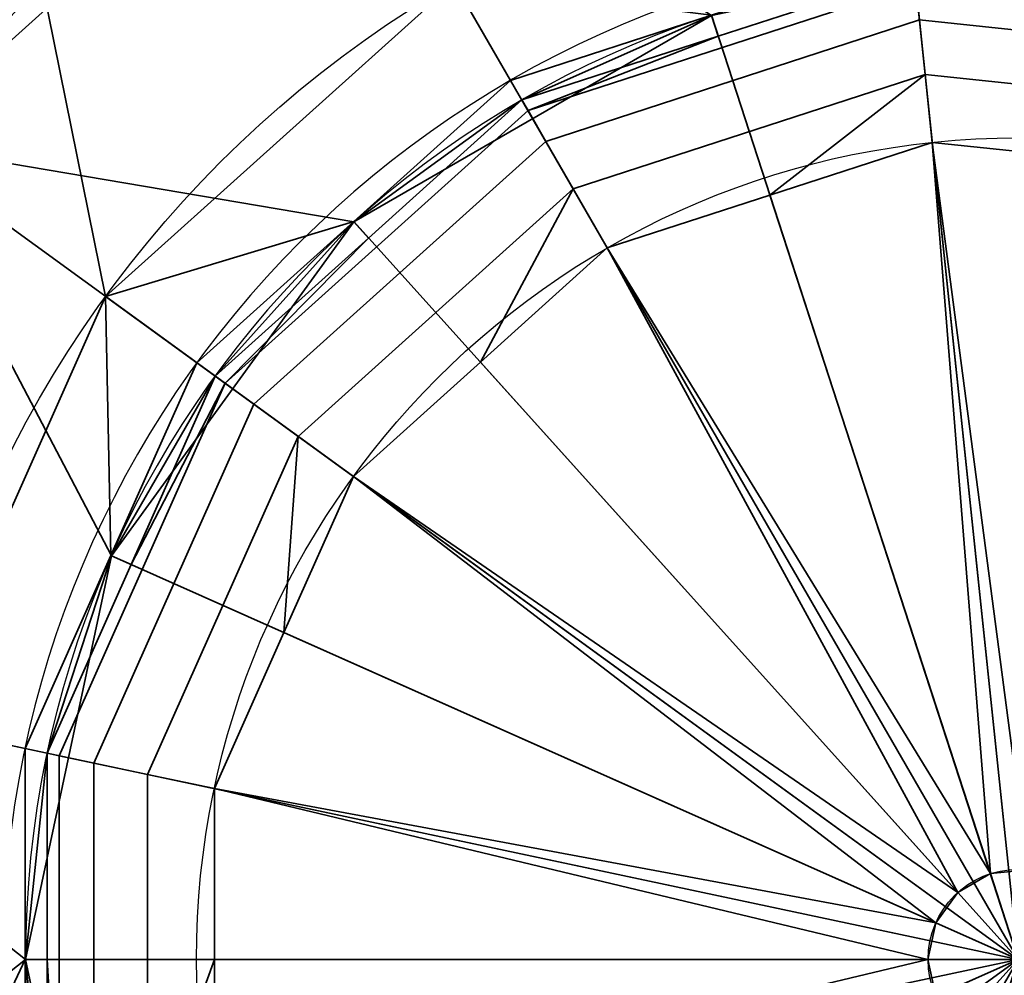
# Model space of a CAD drawing. Header units: millimetres. Extents: x -490 to 6690, y -115 to 132.
# Tile 548 of 656: x 3428.82 to 3433.19, y -35.46 to -31.22. Entities that reach past the tile are written whole.
import ezdxf

# ---------------------------------------------------------------- set-up
doc = ezdxf.new("R2010")
doc.units = ezdxf.units.MM
doc.layers.add('151', color=7, linetype='Continuous', true_color=0xffffff)

# ---------------------------------------------------------------- blocks, each defined once
blk = doc.blocks.new('UG_SURFACE_016')
at = {"layer": '151', "color": 252, "linetype": 'Continuous', "lineweight": 35}
for points in [[(3428.8003, -30.4493, 298), (3431.195, -29.0667, 298), (3430.7499, -31.0611, 298), (3429.2049, -32.4523, 298)], [(3432.5967, -29.1755, 324), (3430.125, -29.9786, 324), (3428.1936, -31.7176, 324), (3433.25, -35.3913, 324)], [(3437.4321, -30.7466, 324), (3435.1814, -29.4472, 324), (3432.5967, -29.1755, 324), (3433.25, -35.3913, 324)], [(3429.8749, -29.5456, 323.5), (3427.7892, -31.4237, 323.5), (3428.1936, -31.7176, 324), (3430.125, -29.9786, 324)], [(3429.8749, -29.5456, 323.5), (3428.3035, -30.7984, 311), (3427.7892, -31.4237, 311.909)], [(3427.7892, -31.4237, 311.909), (3427.7892, -31.4237, 323.5), (3429.8749, -29.5456, 323.5)], [(3429.2049, -32.4523, 298), (3428.3593, -34.3517, 298), (3427.1748, -32.6865, 298), (3428.8003, -30.4493, 298)], [(3431.8898, -31.205, 319), (3432.7796, -30.9159, 319), (3433.25, -35.3913, 320.2058)], [(3433.25, -35.3913, 320.2058), (3432.7796, -30.9159, 319), (3433.7101, -31.0137, 319)], [(3429.2049, -32.4523, 298), (3430.7499, -31.0611, 298), (3431, -31.4941, 298.5), (3430.3048, -32.1202, 298.5)], [(3431.8898, -31.205, 298.5), (3431, -31.4941, 298.5), (3430.7499, -31.0611, 298)], [(3431, -31.4941, 298.5), (3431.8898, -31.205, 298.5), (3431.8898, -31.205, 319), (3431, -31.4941, 319)], [(3433.25, -35.3913, 320.2058), (3431, -31.4941, 319), (3431.8898, -31.205, 319)], [(3431, -31.4941, 319), (3430.3048, -32.1202, 319), (3430.3048, -32.1202, 298.5), (3431, -31.4941, 298.5)], [(3430.3048, -32.1202, 319), (3431, -31.4941, 319), (3433.25, -35.3913, 320.2058)], [(3428.1936, -31.7176, 324), (3427.1367, -34.0918, 324), (3427.1367, -36.6907, 324), (3433.25, -35.3913, 324)], [(3430.3048, -32.1202, 298.5), (3429.6095, -32.7462, 298.5), (3429.2049, -32.4523, 298)], [(3429.6095, -32.7462, 298.5), (3430.3048, -32.1202, 298.5), (3430.3048, -32.1202, 319), (3429.6095, -32.7462, 319)], [(3433.25, -35.3913, 320.2058), (3429.6095, -32.7462, 319), (3430.3048, -32.1202, 319)], [(3429.2288, -33.6009, 298.5), (3428.8483, -34.4557, 298.5), (3428.3593, -34.3517, 298), (3429.2049, -32.4523, 298)], [(3429.2049, -32.4523, 298), (3429.6095, -32.7462, 298.5), (3429.2288, -33.6009, 298.5)], [(3429.6095, -32.7462, 319), (3429.2288, -33.6009, 319), (3429.2288, -33.6009, 298.5), (3429.6095, -32.7462, 298.5)], [(3429.2288, -33.6009, 319), (3429.6095, -32.7462, 319), (3433.25, -35.3913, 320.2058)], [(3428.8483, -34.4557, 298.5), (3429.2288, -33.6009, 298.5), (3429.2288, -33.6009, 319), (3428.8483, -34.4557, 319)], [(3433.25, -35.3913, 320.2058), (3428.8483, -34.4557, 319), (3429.2288, -33.6009, 319)], [(3428.3593, -36.4308, 298), (3428.3593, -34.3517, 298), (3428.8483, -34.4557, 298.5), (3428.8483, -35.3913, 298.5)], [(3428.8483, -34.4557, 319), (3428.8483, -35.3913, 319), (3428.8483, -35.3913, 298.5), (3428.8483, -34.4557, 298.5)], [(3428.8483, -35.3913, 319), (3428.8483, -34.4557, 319), (3433.25, -35.3913, 320.2058)], [(3427.1367, -36.6907, 324), (3428.1936, -39.0649, 324), (3430.125, -40.8039, 324), (3433.25, -35.3913, 324)], [(3428.8483, -35.3913, 298.5), (3428.8483, -36.3269, 298.5), (3428.3593, -36.4308, 298)], [(3428.8483, -36.3269, 298.5), (3428.8483, -35.3913, 298.5), (3428.8483, -35.3913, 319), (3428.8483, -36.3269, 319)], [(3433.25, -35.3913, 320.2058), (3428.8483, -36.3269, 319), (3428.8483, -35.3913, 319)], [(3429.2288, -37.1816, 319), (3428.8483, -36.3269, 319), (3433.25, -35.3913, 320.2058)], [(3433.25, -35.3913, 320.2058), (3429.6095, -38.0363, 319), (3429.2288, -37.1816, 319)], [(3430.3048, -38.6623, 319), (3429.6095, -38.0363, 319), (3433.25, -35.3913, 320.2058)], [(3430.125, -40.8039, 324), (3432.5967, -41.607, 324), (3435.1814, -41.3354, 324), (3433.25, -35.3913, 324)], [(3433.25, -35.3913, 320.2058), (3431, -39.2884, 319), (3430.3048, -38.6623, 319)], [(3431.8898, -39.5775, 319), (3431, -39.2884, 319), (3433.25, -35.3913, 320.2058)], [(3433.25, -35.3913, 320.2058), (3432.7796, -39.8666, 319), (3431.8898, -39.5775, 319)], [(3433.7101, -39.7688, 319), (3432.7796, -39.8666, 319), (3433.25, -35.3913, 320.2058)]]:
    blk.add_3dface(points, dxfattribs=at)
blk = doc.blocks.new('UG_SURFACE_017')
at = {"layer": '151', "color": 252, "linetype": 'Continuous', "lineweight": 35}
for points in [[(3430.125, -29.9786, 1742), (3432.5967, -29.1755, 1742), (3435.1814, -29.4472, 1742), (3433.25, -35.3913, 1742)], [(3428.7333, -30.375, 1776.5), (3429.8749, -29.5456, 1742.4999), (3427.7892, -31.4237, 1742.4999)], [(3427.7892, -31.4237, 1742.4999), (3429.8749, -29.5456, 1742.4999), (3430.125, -29.9786, 1742), (3428.1936, -31.7176, 1742)], [(3433.25, -35.3913, 1742), (3427.1367, -34.0918, 1742), (3428.1936, -31.7176, 1742), (3430.125, -29.9786, 1742)], [(3430.1751, -30.0652, 1778), (3428.2746, -31.7764, 1778), (3430.3057, -32.1214, 1778), (3431.8902, -31.2066, 1778)], [(3428.2746, -31.7764, 1778), (3430.1751, -30.0652, 1778), (3429.1348, -30.8209, 1777)], [(3429.0679, -30.7466, 1777), (3428.7333, -30.375, 1776.5), (3427.9084, -31.5104, 1776.5)], [(3427.9084, -31.5104, 1776.5), (3428.1936, -31.7176, 1777), (3429.0679, -30.7466, 1777)], [(3428.2746, -31.7764, 1777), (3429.1348, -30.8209, 1777), (3429.0679, -30.7466, 1777), (3428.1936, -31.7176, 1777)], [(3429.1348, -30.8209, 1777), (3428.2746, -31.7764, 1777), (3428.2746, -31.7764, 1778)], [(3431.0772, -31.6279, 1798.3446), (3432.7958, -31.0695, 1798.3446), (3432.79, -31.0154, 1798.0192), (3431.9201, -31.2981, 1798.0192)], [(3431.8902, -31.2066, 1778), (3431.9201, -31.2981, 1798.0192), (3432.79, -31.0154, 1798.0192)], [(3433.6998, -31.111, 1798.0192), (3432.79, -31.0154, 1798.0192), (3432.7958, -31.0695, 1798.3446), (3434.593, -31.2584, 1798.3446)], [(3431.1559, -31.7642, 1798.6346), (3432.8122, -31.226, 1798.6346), (3432.7958, -31.0695, 1798.3446), (3431.0772, -31.6279, 1798.3446)], [(3432.8122, -31.226, 1798.6346), (3434.5443, -31.408, 1798.6346), (3434.593, -31.2584, 1798.3446), (3432.7958, -31.0695, 1798.3446)], [(3431.8902, -31.2066, 1778), (3430.3057, -32.1214, 1778), (3431.0501, -31.5807, 1798.0192)], [(3431.0501, -31.5807, 1798.0192), (3431.9201, -31.2981, 1798.0192), (3431.8902, -31.2066, 1778)], [(3431.2775, -31.9748, 1798.8577), (3432.8377, -31.4678, 1798.8577), (3432.8122, -31.226, 1798.6346), (3431.1559, -31.7642, 1798.6346)], [(3432.8377, -31.4678, 1798.8577), (3434.469, -31.6393, 1798.8577), (3434.5443, -31.408, 1798.6346), (3432.8122, -31.226, 1798.6346)], [(3431.9201, -31.2981, 1798.0192), (3431.0501, -31.5807, 1798.0192), (3431.0772, -31.6279, 1798.3446)], [(3432.8377, -31.4678, 1798.8577), (3431.2775, -31.9748, 1798.8577), (3431.4287, -32.2367, 1798.9894), (3432.1489, -32.0027, 1798.9894)], [(3432.1489, -32.0027, 1798.9894), (3432.8692, -31.7687, 1798.9894), (3432.8377, -31.4678, 1798.8577)], [(3434.469, -31.6393, 1798.8577), (3432.8377, -31.4678, 1798.8577), (3432.8692, -31.7687, 1798.9894), (3433.6224, -31.8478, 1798.9894)], [(3429.7345, -32.837, 1798.3446), (3431.0772, -31.6279, 1798.3446), (3431.0501, -31.5807, 1798.0192), (3430.3701, -32.1929, 1798.0192)], [(3430.3057, -32.1214, 1778), (3430.3701, -32.1929, 1798.0192), (3431.0501, -31.5807, 1798.0192)], [(3429.8618, -32.9295, 1798.6346), (3431.1559, -31.7642, 1798.6346), (3431.0772, -31.6279, 1798.3446), (3429.7345, -32.837, 1798.3446)], [(3430.0585, -33.0724, 1798.8577), (3431.2775, -31.9748, 1798.8577), (3431.1559, -31.7642, 1798.6346), (3429.8618, -32.9295, 1798.6346)], [(3432.8692, -31.7687, 1798.9894), (3432.1489, -32.0027, 1798.9894), (3433.1264, -35.0108, 1799.8)], [(3433.2919, -34.9935, 1799.8), (3433.6224, -31.8478, 1798.9894), (3432.8692, -31.7687, 1798.9894)], [(3433.1264, -35.0108, 1799.8), (3433.2919, -34.9935, 1799.8), (3432.8692, -31.7687, 1798.9894)], [(3428.2746, -31.7764, 1778), (3427.2344, -34.1126, 1778), (3428.8499, -35.3913, 1778), (3429.2305, -33.6016, 1778)], [(3429.2305, -33.6016, 1778), (3430.3057, -32.1214, 1778), (3428.2746, -31.7764, 1778)], [(3431.2775, -31.9748, 1798.8577), (3430.0585, -33.0724, 1798.8577), (3430.3031, -33.2502, 1798.9894), (3430.866, -32.7435, 1798.9894)], [(3430.866, -32.7435, 1798.9894), (3431.4287, -32.2367, 1798.9894), (3431.2775, -31.9748, 1798.8577)], [(3433.1264, -35.0108, 1799.8), (3432.1489, -32.0027, 1798.9894), (3431.4287, -32.2367, 1798.9894)], [(3430.3057, -32.1214, 1778), (3429.2305, -33.6016, 1778), (3429.6904, -32.805, 1798.0192)], [(3429.6904, -32.805, 1798.0192), (3430.3701, -32.1929, 1798.0192), (3430.3057, -32.1214, 1778)], [(3430.3701, -32.1929, 1798.0192), (3429.6904, -32.805, 1798.0192), (3429.7345, -32.837, 1798.3446)], [(3431.4287, -32.2367, 1798.9894), (3430.866, -32.7435, 1798.9894), (3432.9824, -35.094, 1799.8)], [(3432.9824, -35.094, 1799.8), (3433.1264, -35.0108, 1799.8), (3431.4287, -32.2367, 1798.9894)], [(3432.9824, -35.094, 1799.8), (3430.866, -32.7435, 1798.9894), (3430.3031, -33.2502, 1798.9894)], [(3429.2305, -33.6016, 1778), (3429.3182, -33.6407, 1798.0192), (3429.6904, -32.805, 1798.0192)], [(3429.7345, -32.837, 1798.3446), (3429.6904, -32.805, 1798.0192), (3429.3182, -33.6407, 1798.0192)], [(3429.3182, -33.6407, 1798.0192), (3428.9463, -34.4765, 1798.0192), (3428.9994, -34.4878, 1798.3446), (3429.7345, -32.837, 1798.3446)], [(3429.1532, -34.5205, 1798.6346), (3429.8618, -32.9295, 1798.6346), (3429.7345, -32.837, 1798.3446), (3428.9994, -34.4878, 1798.3446)], [(3429.3911, -34.571, 1798.8577), (3430.0585, -33.0724, 1798.8577), (3429.8618, -32.9295, 1798.6346), (3429.1532, -34.5205, 1798.6346)], [(3430.0585, -33.0724, 1798.8577), (3429.3911, -34.571, 1798.8577), (3429.687, -34.6339, 1798.9894), (3429.9951, -33.9421, 1798.9894)], [(3429.9951, -33.9421, 1798.9894), (3430.3031, -33.2502, 1798.9894), (3430.0585, -33.0724, 1798.8577)], [(3430.3031, -33.2502, 1798.9894), (3429.9951, -33.9421, 1798.9894), (3432.8847, -35.2286, 1799.8)], [(3432.8847, -35.2286, 1799.8), (3432.9824, -35.094, 1799.8), (3430.3031, -33.2502, 1798.9894)], [(3429.2305, -33.6016, 1778), (3428.8499, -35.3913, 1778), (3428.9463, -34.4765, 1798.0192)], [(3428.9463, -34.4765, 1798.0192), (3429.3182, -33.6407, 1798.0192), (3429.2305, -33.6016, 1778)], [(3432.8847, -35.2286, 1799.8), (3429.9951, -33.9421, 1798.9894), (3429.687, -34.6339, 1798.9894)], [(3427.1367, -36.6907, 1742), (3427, -35.3913, 1742), (3427.1367, -34.0918, 1742), (3433.25, -35.3913, 1742)], [(3428.8499, -35.3913, 1778), (3427.2344, -34.1126, 1778), (3427.2344, -36.6699, 1778)], [(3428.8499, -35.3913, 1778), (3428.9463, -35.3913, 1798.0192), (3428.9463, -34.4765, 1798.0192)], [(3428.9994, -36.2948, 1798.3446), (3428.9994, -34.4878, 1798.3446), (3428.9463, -34.4765, 1798.0192), (3428.9463, -35.3913, 1798.0192)], [(3429.1532, -36.262, 1798.6346), (3429.1532, -34.5205, 1798.6346), (3428.9994, -34.4878, 1798.3446), (3428.9994, -36.2948, 1798.3446)], [(3429.3911, -36.2115, 1798.8577), (3429.3911, -34.571, 1798.8577), (3429.1532, -34.5205, 1798.6346), (3429.1532, -36.262, 1798.6346)], [(3429.687, -35.3913, 1798.9894), (3429.687, -34.6339, 1798.9894), (3429.3911, -34.571, 1798.8577), (3429.3911, -36.2115, 1798.8577)], [(3429.687, -34.6339, 1798.9894), (3432.8499, -35.3913, 1799.8), (3432.8847, -35.2286, 1799.8)], [(3429.687, -34.6339, 1798.9894), (3429.687, -35.3913, 1798.9894), (3432.8499, -35.3913, 1799.8)], [(3433.45, -35.0449, 1799.8), (3433.2919, -34.9935, 1799.8), (3433.1264, -35.0108, 1799.8), (3433.25, -35.3913, 1799.8)], [(3433.1264, -35.0108, 1799.8), (3432.9824, -35.094, 1799.8), (3432.8847, -35.2286, 1799.8), (3433.25, -35.3913, 1799.8)], [(3432.8847, -35.2286, 1799.8), (3432.8499, -35.3913, 1799.8), (3432.8847, -35.554, 1799.8), (3433.25, -35.3913, 1799.8)], [(3430.125, -40.8039, 1742), (3428.1936, -39.0649, 1742), (3427.1367, -36.6907, 1742), (3433.25, -35.3913, 1742)], [(3427.2344, -36.6699, 1778), (3428.2746, -39.0061, 1778), (3429.2305, -37.1809, 1778), (3428.8499, -35.3913, 1778)], [(3428.9463, -36.3061, 1798.0192), (3428.8499, -35.3913, 1778), (3429.2305, -37.1809, 1778)], [(3428.9463, -36.3061, 1798.0192), (3428.9463, -35.3913, 1798.0192), (3428.8499, -35.3913, 1778)], [(3428.9463, -35.3913, 1798.0192), (3428.9463, -36.3061, 1798.0192), (3428.9994, -36.2948, 1798.3446)], [(3429.3911, -36.2115, 1798.8577), (3429.687, -36.1486, 1798.9894), (3429.687, -35.3913, 1798.9894)], [(3432.8499, -35.3913, 1799.8), (3429.687, -35.3913, 1798.9894), (3429.687, -36.1486, 1798.9894)], [(3432.8847, -35.554, 1799.8), (3432.8499, -35.3913, 1799.8), (3429.687, -36.1486, 1798.9894)], [(3435.1814, -41.3354, 1742), (3432.5967, -41.607, 1742), (3430.125, -40.8039, 1742), (3433.25, -35.3913, 1742)], [(3433.25, -35.3913, 1799.8), (3432.8847, -35.554, 1799.8), (3432.9824, -35.6885, 1799.8)], [(3432.9824, -35.6885, 1799.8), (3433.1264, -35.7717, 1799.8), (3433.2919, -35.7891, 1799.8), (3433.25, -35.3913, 1799.8)]]:
    blk.add_3dface(points, dxfattribs=at)
blk = doc.blocks.new('UG_SURFACE_018')
at = {"layer": '151', "color": 252, "linetype": 'Continuous', "lineweight": 35}
for points in [[(3428.8003, -30.4493, 1778), (3431.195, -29.0667, 1778), (3430.7499, -31.0611, 1778), (3429.2049, -32.4523, 1778)], [(3432.5967, -29.1755, 1804), (3430.125, -29.9786, 1804), (3428.1936, -31.7176, 1804), (3433.25, -35.3913, 1804)], [(3437.4321, -30.7466, 1804), (3435.1814, -29.4472, 1804), (3432.5967, -29.1755, 1804), (3433.25, -35.3913, 1804)], [(3429.8749, -29.5456, 1803.5001), (3427.7892, -31.4237, 1803.5001), (3428.1936, -31.7176, 1804), (3430.125, -29.9786, 1804)], [(3429.8749, -29.5456, 1803.5001), (3428.3035, -30.7984, 1791), (3427.7892, -31.4237, 1791.909)], [(3427.7892, -31.4237, 1791.909), (3427.7892, -31.4237, 1803.5001), (3429.8749, -29.5456, 1803.5001)], [(3429.2049, -32.4523, 1778), (3428.3593, -34.3517, 1778), (3427.1748, -32.6865, 1778), (3428.8003, -30.4493, 1778)], [(3431.8898, -31.205, 1799), (3432.7796, -30.9159, 1799), (3433.25, -35.3913, 1800.2058)], [(3433.25, -35.3913, 1800.2058), (3432.7796, -30.9159, 1799), (3433.7101, -31.0137, 1799)], [(3429.2049, -32.4523, 1778), (3430.7499, -31.0611, 1778), (3431, -31.4941, 1778.5), (3430.3048, -32.1202, 1778.5)], [(3431.8898, -31.205, 1778.5), (3431, -31.4941, 1778.5), (3430.7499, -31.0611, 1778)], [(3431, -31.4941, 1778.5), (3431.8898, -31.205, 1778.5), (3431.8898, -31.205, 1799), (3431, -31.4941, 1799)], [(3433.25, -35.3913, 1800.2058), (3431, -31.4941, 1799), (3431.8898, -31.205, 1799)], [(3431, -31.4941, 1799), (3430.3048, -32.1202, 1799), (3430.3048, -32.1202, 1778.5), (3431, -31.4941, 1778.5)], [(3430.3048, -32.1202, 1799), (3431, -31.4941, 1799), (3433.25, -35.3913, 1800.2058)], [(3428.1936, -31.7176, 1804), (3427.1367, -34.0918, 1804), (3427.1367, -36.6907, 1804), (3433.25, -35.3913, 1804)], [(3430.3048, -32.1202, 1778.5), (3429.6095, -32.7462, 1778.5), (3429.2049, -32.4523, 1778)], [(3429.6095, -32.7462, 1778.5), (3430.3048, -32.1202, 1778.5), (3430.3048, -32.1202, 1799), (3429.6095, -32.7462, 1799)], [(3433.25, -35.3913, 1800.2058), (3429.6095, -32.7462, 1799), (3430.3048, -32.1202, 1799)], [(3429.2288, -33.6009, 1778.5), (3428.8483, -34.4557, 1778.5), (3428.3593, -34.3517, 1778), (3429.2049, -32.4523, 1778)], [(3429.2049, -32.4523, 1778), (3429.6095, -32.7462, 1778.5), (3429.2288, -33.6009, 1778.5)], [(3429.6095, -32.7462, 1799), (3429.2288, -33.6009, 1799), (3429.2288, -33.6009, 1778.5), (3429.6095, -32.7462, 1778.5)], [(3429.2288, -33.6009, 1799), (3429.6095, -32.7462, 1799), (3433.25, -35.3913, 1800.2058)], [(3428.8483, -34.4557, 1778.5), (3429.2288, -33.6009, 1778.5), (3429.2288, -33.6009, 1799), (3428.8483, -34.4557, 1799)], [(3433.25, -35.3913, 1800.2058), (3428.8483, -34.4557, 1799), (3429.2288, -33.6009, 1799)], [(3428.3593, -36.4308, 1778), (3428.3593, -34.3517, 1778), (3428.8483, -34.4557, 1778.5), (3428.8483, -35.3913, 1778.5)], [(3428.8483, -34.4557, 1799), (3428.8483, -35.3913, 1799), (3428.8483, -35.3913, 1778.5), (3428.8483, -34.4557, 1778.5)], [(3428.8483, -35.3913, 1799), (3428.8483, -34.4557, 1799), (3433.25, -35.3913, 1800.2058)], [(3427.1367, -36.6907, 1804), (3428.1936, -39.0649, 1804), (3430.125, -40.8039, 1804), (3433.25, -35.3913, 1804)], [(3428.8483, -35.3913, 1778.5), (3428.8483, -36.3269, 1778.5), (3428.3593, -36.4308, 1778)], [(3428.8483, -36.3269, 1778.5), (3428.8483, -35.3913, 1778.5), (3428.8483, -35.3913, 1799), (3428.8483, -36.3269, 1799)], [(3433.25, -35.3913, 1800.2058), (3428.8483, -36.3269, 1799), (3428.8483, -35.3913, 1799)], [(3429.2288, -37.1816, 1799), (3428.8483, -36.3269, 1799), (3433.25, -35.3913, 1800.2058)], [(3433.25, -35.3913, 1800.2058), (3429.6095, -38.0363, 1799), (3429.2288, -37.1816, 1799)], [(3430.3048, -38.6623, 1799), (3429.6095, -38.0363, 1799), (3433.25, -35.3913, 1800.2058)], [(3430.125, -40.8039, 1804), (3432.5967, -41.607, 1804), (3435.1814, -41.3354, 1804), (3433.25, -35.3913, 1804)], [(3433.25, -35.3913, 1800.2058), (3431, -39.2884, 1799), (3430.3048, -38.6623, 1799)], [(3431.8898, -39.5775, 1799), (3431, -39.2884, 1799), (3433.25, -35.3913, 1800.2058)], [(3433.25, -35.3913, 1800.2058), (3432.7796, -39.8666, 1799), (3431.8898, -39.5775, 1799)], [(3433.7101, -39.7688, 1799), (3432.7796, -39.8666, 1799), (3433.25, -35.3913, 1800.2058)]]:
    blk.add_3dface(points, dxfattribs=at)
blk = doc.blocks.new('UG_SURFACE_019')
at = {"layer": '151', "color": 252, "linetype": 'Continuous', "lineweight": 35}
for points in [[(3430.125, -29.9786, 262), (3432.5967, -29.1755, 262), (3435.1814, -29.4472, 262), (3433.25, -35.3913, 262)], [(3428.7333, -30.375, 296.5), (3429.8749, -29.5456, 262.5), (3427.7892, -31.4237, 262.5)], [(3427.7892, -31.4237, 262.5), (3429.8749, -29.5456, 262.5), (3430.125, -29.9786, 262), (3428.1936, -31.7176, 262)], [(3433.25, -35.3913, 262), (3427.1367, -34.0918, 262), (3428.1936, -31.7176, 262), (3430.125, -29.9786, 262)], [(3430.1751, -30.0652, 298), (3428.2746, -31.7764, 298), (3430.3057, -32.1214, 298), (3431.8902, -31.2066, 298)], [(3428.2746, -31.7764, 298), (3430.1751, -30.0652, 298), (3429.1348, -30.8209, 297)], [(3429.0679, -30.7466, 297), (3428.7333, -30.375, 296.5), (3427.9084, -31.5104, 296.5)], [(3427.9084, -31.5104, 296.5), (3428.1936, -31.7176, 297), (3429.0679, -30.7466, 297)], [(3428.2746, -31.7764, 297), (3429.1348, -30.8209, 297), (3429.0679, -30.7466, 297), (3428.1936, -31.7176, 297)], [(3429.1348, -30.8209, 297), (3428.2746, -31.7764, 297), (3428.2746, -31.7764, 298)], [(3431.0772, -31.6279, 318.3447), (3432.7958, -31.0695, 318.3447), (3432.79, -31.0154, 318.0192), (3431.9201, -31.2981, 318.0192)], [(3431.8902, -31.2066, 298), (3431.9201, -31.2981, 318.0192), (3432.79, -31.0154, 318.0192)], [(3433.6998, -31.111, 318.0192), (3432.79, -31.0154, 318.0192), (3432.7958, -31.0695, 318.3447), (3434.593, -31.2584, 318.3447)], [(3431.1559, -31.7642, 318.6346), (3432.8122, -31.226, 318.6346), (3432.7958, -31.0695, 318.3447), (3431.0772, -31.6279, 318.3447)], [(3432.8122, -31.226, 318.6346), (3434.5443, -31.408, 318.6346), (3434.593, -31.2584, 318.3447), (3432.7958, -31.0695, 318.3447)], [(3431.8902, -31.2066, 298), (3430.3057, -32.1214, 298), (3431.0501, -31.5807, 318.0192)], [(3431.0501, -31.5807, 318.0192), (3431.9201, -31.2981, 318.0192), (3431.8902, -31.2066, 298)], [(3431.2775, -31.9748, 318.8576), (3432.8377, -31.4678, 318.8576), (3432.8122, -31.226, 318.6346), (3431.1559, -31.7642, 318.6346)], [(3432.8377, -31.4678, 318.8576), (3434.469, -31.6393, 318.8576), (3434.5443, -31.408, 318.6346), (3432.8122, -31.226, 318.6346)], [(3431.9201, -31.2981, 318.0192), (3431.0501, -31.5807, 318.0192), (3431.0772, -31.6279, 318.3447)], [(3432.8377, -31.4678, 318.8576), (3431.2775, -31.9748, 318.8576), (3431.4287, -32.2367, 318.9894), (3432.1489, -32.0027, 318.9894)], [(3432.1489, -32.0027, 318.9894), (3432.8692, -31.7687, 318.9894), (3432.8377, -31.4678, 318.8576)], [(3434.469, -31.6393, 318.8576), (3432.8377, -31.4678, 318.8576), (3432.8692, -31.7687, 318.9894), (3433.6224, -31.8478, 318.9894)], [(3429.7345, -32.837, 318.3447), (3431.0772, -31.6279, 318.3447), (3431.0501, -31.5807, 318.0192), (3430.3701, -32.1929, 318.0192)], [(3430.3057, -32.1214, 298), (3430.3701, -32.1929, 318.0192), (3431.0501, -31.5807, 318.0192)], [(3429.8618, -32.9295, 318.6346), (3431.1559, -31.7642, 318.6346), (3431.0772, -31.6279, 318.3447), (3429.7345, -32.837, 318.3447)], [(3430.0585, -33.0724, 318.8576), (3431.2775, -31.9748, 318.8576), (3431.1559, -31.7642, 318.6346), (3429.8618, -32.9295, 318.6346)], [(3432.8692, -31.7687, 318.9894), (3432.1489, -32.0027, 318.9894), (3433.1264, -35.0108, 319.8)], [(3433.2919, -34.9935, 319.8), (3433.6224, -31.8478, 318.9894), (3432.8692, -31.7687, 318.9894)], [(3433.1264, -35.0108, 319.8), (3433.2919, -34.9935, 319.8), (3432.8692, -31.7687, 318.9894)], [(3428.2746, -31.7764, 298), (3427.2344, -34.1126, 298), (3428.8499, -35.3913, 298), (3429.2305, -33.6016, 298)], [(3429.2305, -33.6016, 298), (3430.3057, -32.1214, 298), (3428.2746, -31.7764, 298)], [(3431.2775, -31.9748, 318.8576), (3430.0585, -33.0724, 318.8576), (3430.3031, -33.2502, 318.9894), (3430.866, -32.7435, 318.9894)], [(3430.866, -32.7435, 318.9894), (3431.4287, -32.2367, 318.9894), (3431.2775, -31.9748, 318.8576)], [(3433.1264, -35.0108, 319.8), (3432.1489, -32.0027, 318.9894), (3431.4287, -32.2367, 318.9894)], [(3430.3057, -32.1214, 298), (3429.2305, -33.6016, 298), (3429.6904, -32.805, 318.0192)], [(3429.6904, -32.805, 318.0192), (3430.3701, -32.1929, 318.0192), (3430.3057, -32.1214, 298)], [(3430.3701, -32.1929, 318.0192), (3429.6904, -32.805, 318.0192), (3429.7345, -32.837, 318.3447)], [(3431.4287, -32.2367, 318.9894), (3430.866, -32.7435, 318.9894), (3432.9824, -35.094, 319.8)], [(3432.9824, -35.094, 319.8), (3433.1264, -35.0108, 319.8), (3431.4287, -32.2367, 318.9894)], [(3432.9824, -35.094, 319.8), (3430.866, -32.7435, 318.9894), (3430.3031, -33.2502, 318.9894)], [(3429.2305, -33.6016, 298), (3429.3182, -33.6407, 318.0192), (3429.6904, -32.805, 318.0192)], [(3429.7345, -32.837, 318.3447), (3429.6904, -32.805, 318.0192), (3429.3182, -33.6407, 318.0192)], [(3429.3182, -33.6407, 318.0192), (3428.9463, -34.4765, 318.0192), (3428.9994, -34.4878, 318.3447), (3429.7345, -32.837, 318.3447)], [(3429.1532, -34.5205, 318.6346), (3429.8618, -32.9295, 318.6346), (3429.7345, -32.837, 318.3447), (3428.9994, -34.4878, 318.3447)], [(3429.3911, -34.571, 318.8576), (3430.0585, -33.0724, 318.8576), (3429.8618, -32.9295, 318.6346), (3429.1532, -34.5205, 318.6346)], [(3430.0585, -33.0724, 318.8576), (3429.3911, -34.571, 318.8576), (3429.687, -34.6339, 318.9894), (3429.9951, -33.9421, 318.9894)], [(3429.9951, -33.9421, 318.9894), (3430.3031, -33.2502, 318.9894), (3430.0585, -33.0724, 318.8576)], [(3430.3031, -33.2502, 318.9894), (3429.9951, -33.9421, 318.9894), (3432.8847, -35.2286, 319.8)], [(3432.8847, -35.2286, 319.8), (3432.9824, -35.094, 319.8), (3430.3031, -33.2502, 318.9894)], [(3429.2305, -33.6016, 298), (3428.8499, -35.3913, 298), (3428.9463, -34.4765, 318.0192)], [(3428.9463, -34.4765, 318.0192), (3429.3182, -33.6407, 318.0192), (3429.2305, -33.6016, 298)], [(3432.8847, -35.2286, 319.8), (3429.9951, -33.9421, 318.9894), (3429.687, -34.6339, 318.9894)], [(3427.1367, -36.6907, 262), (3427, -35.3913, 262), (3427.1367, -34.0918, 262), (3433.25, -35.3913, 262)], [(3428.8499, -35.3913, 298), (3427.2344, -34.1126, 298), (3427.2344, -36.6699, 298)], [(3428.8499, -35.3913, 298), (3428.9463, -35.3913, 318.0192), (3428.9463, -34.4765, 318.0192)], [(3428.9994, -36.2948, 318.3447), (3428.9994, -34.4878, 318.3447), (3428.9463, -34.4765, 318.0192), (3428.9463, -35.3913, 318.0192)], [(3429.1532, -36.262, 318.6346), (3429.1532, -34.5205, 318.6346), (3428.9994, -34.4878, 318.3447), (3428.9994, -36.2948, 318.3447)], [(3429.3911, -36.2115, 318.8576), (3429.3911, -34.571, 318.8576), (3429.1532, -34.5205, 318.6346), (3429.1532, -36.262, 318.6346)], [(3429.687, -35.3913, 318.9894), (3429.687, -34.6339, 318.9894), (3429.3911, -34.571, 318.8576), (3429.3911, -36.2115, 318.8576)], [(3429.687, -34.6339, 318.9894), (3432.8499, -35.3913, 319.8), (3432.8847, -35.2286, 319.8)], [(3429.687, -34.6339, 318.9894), (3429.687, -35.3913, 318.9894), (3432.8499, -35.3913, 319.8)], [(3433.45, -35.0449, 319.8), (3433.2919, -34.9935, 319.8), (3433.1264, -35.0108, 319.8), (3433.25, -35.3913, 319.8)], [(3433.1264, -35.0108, 319.8), (3432.9824, -35.094, 319.8), (3432.8847, -35.2286, 319.8), (3433.25, -35.3913, 319.8)], [(3432.8847, -35.2286, 319.8), (3432.8499, -35.3913, 319.8), (3432.8847, -35.554, 319.8), (3433.25, -35.3913, 319.8)], [(3430.125, -40.8039, 262), (3428.1936, -39.0649, 262), (3427.1367, -36.6907, 262), (3433.25, -35.3913, 262)], [(3427.2344, -36.6699, 298), (3428.2746, -39.0061, 298), (3429.2305, -37.1809, 298), (3428.8499, -35.3913, 298)], [(3428.9463, -36.3061, 318.0192), (3428.8499, -35.3913, 298), (3429.2305, -37.1809, 298)], [(3428.9463, -36.3061, 318.0192), (3428.9463, -35.3913, 318.0192), (3428.8499, -35.3913, 298)], [(3428.9463, -35.3913, 318.0192), (3428.9463, -36.3061, 318.0192), (3428.9994, -36.2948, 318.3447)], [(3429.3911, -36.2115, 318.8576), (3429.687, -36.1486, 318.9894), (3429.687, -35.3913, 318.9894)], [(3432.8499, -35.3913, 319.8), (3429.687, -35.3913, 318.9894), (3429.687, -36.1486, 318.9894)], [(3432.8847, -35.554, 319.8), (3432.8499, -35.3913, 319.8), (3429.687, -36.1486, 318.9894)], [(3435.1814, -41.3354, 262), (3432.5967, -41.607, 262), (3430.125, -40.8039, 262), (3433.25, -35.3913, 262)], [(3433.25, -35.3913, 319.8), (3432.8847, -35.554, 319.8), (3432.9824, -35.6885, 319.8)], [(3432.9824, -35.6885, 319.8), (3433.1264, -35.7717, 319.8), (3433.2919, -35.7891, 319.8), (3433.25, -35.3913, 319.8)]]:
    blk.add_3dface(points, dxfattribs=at)
blk = doc.blocks.new('UG_SURFACE_020')
at = {"layer": '151', "color": 252, "linetype": 'Continuous', "lineweight": 35}
for points in [[(3430.125, -29.9786, 1204), (3432.5967, -29.1755, 1204), (3435.1814, -29.4472, 1204), (3433.25, -35.3913, 1204)], [(3428.7333, -30.375, 1238.5), (3429.8749, -29.5456, 1204.5), (3427.7892, -31.4237, 1204.5)], [(3427.7892, -31.4237, 1204.5), (3429.8749, -29.5456, 1204.5), (3430.125, -29.9786, 1204), (3428.1936, -31.7176, 1204)], [(3433.25, -35.3913, 1204), (3427.1367, -34.0918, 1204), (3428.1936, -31.7176, 1204), (3430.125, -29.9786, 1204)], [(3430.1751, -30.0652, 1240), (3428.2746, -31.7764, 1240), (3430.3057, -32.1214, 1240), (3431.8902, -31.2066, 1240)], [(3428.2746, -31.7764, 1240), (3430.1751, -30.0652, 1240), (3429.1348, -30.8209, 1239)], [(3429.0679, -30.7466, 1239), (3428.7333, -30.375, 1238.5), (3427.9084, -31.5104, 1238.5)], [(3427.9084, -31.5104, 1238.5), (3428.1936, -31.7176, 1239), (3429.0679, -30.7466, 1239)], [(3428.2746, -31.7764, 1239), (3429.1348, -30.8209, 1239), (3429.0679, -30.7466, 1239), (3428.1936, -31.7176, 1239)], [(3429.1348, -30.8209, 1239), (3428.2746, -31.7764, 1239), (3428.2746, -31.7764, 1240)], [(3431.0772, -31.6279, 1260.3446), (3432.7958, -31.0695, 1260.3446), (3432.79, -31.0154, 1260.0192), (3431.9201, -31.2981, 1260.0192)], [(3431.8902, -31.2066, 1240), (3431.9201, -31.2981, 1260.0192), (3432.79, -31.0154, 1260.0192)], [(3433.6998, -31.111, 1260.0192), (3432.79, -31.0154, 1260.0192), (3432.7958, -31.0695, 1260.3446), (3434.593, -31.2584, 1260.3446)], [(3431.1559, -31.7642, 1260.6347), (3432.8122, -31.226, 1260.6347), (3432.7958, -31.0695, 1260.3446), (3431.0772, -31.6279, 1260.3446)], [(3432.8122, -31.226, 1260.6347), (3434.5443, -31.408, 1260.6347), (3434.593, -31.2584, 1260.3446), (3432.7958, -31.0695, 1260.3446)], [(3431.8902, -31.2066, 1240), (3430.3057, -32.1214, 1240), (3431.0501, -31.5807, 1260.0192)], [(3431.0501, -31.5807, 1260.0192), (3431.9201, -31.2981, 1260.0192), (3431.8902, -31.2066, 1240)], [(3431.2775, -31.9748, 1260.8576), (3432.8377, -31.4678, 1260.8576), (3432.8122, -31.226, 1260.6347), (3431.1559, -31.7642, 1260.6347)], [(3432.8377, -31.4678, 1260.8576), (3434.469, -31.6393, 1260.8576), (3434.5443, -31.408, 1260.6347), (3432.8122, -31.226, 1260.6347)], [(3431.9201, -31.2981, 1260.0192), (3431.0501, -31.5807, 1260.0192), (3431.0772, -31.6279, 1260.3446)], [(3432.8377, -31.4678, 1260.8576), (3431.2775, -31.9748, 1260.8576), (3431.4287, -32.2367, 1260.9893), (3432.1489, -32.0027, 1260.9893)], [(3432.1489, -32.0027, 1260.9893), (3432.8692, -31.7687, 1260.9893), (3432.8377, -31.4678, 1260.8576)], [(3434.469, -31.6393, 1260.8576), (3432.8377, -31.4678, 1260.8576), (3432.8692, -31.7687, 1260.9893), (3433.6224, -31.8478, 1260.9893)], [(3429.7345, -32.837, 1260.3446), (3431.0772, -31.6279, 1260.3446), (3431.0501, -31.5807, 1260.0192), (3430.3701, -32.1929, 1260.0192)], [(3430.3057, -32.1214, 1240), (3430.3701, -32.1929, 1260.0192), (3431.0501, -31.5807, 1260.0192)], [(3429.8618, -32.9295, 1260.6347), (3431.1559, -31.7642, 1260.6347), (3431.0772, -31.6279, 1260.3446), (3429.7345, -32.837, 1260.3446)], [(3430.0585, -33.0724, 1260.8576), (3431.2775, -31.9748, 1260.8576), (3431.1559, -31.7642, 1260.6347), (3429.8618, -32.9295, 1260.6347)], [(3432.8692, -31.7687, 1260.9893), (3432.1489, -32.0027, 1260.9893), (3433.1264, -35.0108, 1261.8001)], [(3433.2919, -34.9935, 1261.8001), (3433.6224, -31.8478, 1260.9893), (3432.8692, -31.7687, 1260.9893)], [(3433.1264, -35.0108, 1261.8001), (3433.2919, -34.9935, 1261.8001), (3432.8692, -31.7687, 1260.9893)], [(3428.2746, -31.7764, 1240), (3427.2344, -34.1126, 1240), (3428.8499, -35.3913, 1240), (3429.2305, -33.6016, 1240)], [(3429.2305, -33.6016, 1240), (3430.3057, -32.1214, 1240), (3428.2746, -31.7764, 1240)], [(3431.2775, -31.9748, 1260.8576), (3430.0585, -33.0724, 1260.8576), (3430.3031, -33.2502, 1260.9893), (3430.866, -32.7435, 1260.9893)], [(3430.866, -32.7435, 1260.9893), (3431.4287, -32.2367, 1260.9893), (3431.2775, -31.9748, 1260.8576)], [(3433.1264, -35.0108, 1261.8001), (3432.1489, -32.0027, 1260.9893), (3431.4287, -32.2367, 1260.9893)], [(3430.3057, -32.1214, 1240), (3429.2305, -33.6016, 1240), (3429.6904, -32.805, 1260.0192)], [(3429.6904, -32.805, 1260.0192), (3430.3701, -32.1929, 1260.0192), (3430.3057, -32.1214, 1240)], [(3430.3701, -32.1929, 1260.0192), (3429.6904, -32.805, 1260.0192), (3429.7345, -32.837, 1260.3446)], [(3431.4287, -32.2367, 1260.9893), (3430.866, -32.7435, 1260.9893), (3432.9824, -35.094, 1261.8001)], [(3432.9824, -35.094, 1261.8001), (3433.1264, -35.0108, 1261.8001), (3431.4287, -32.2367, 1260.9893)], [(3432.9824, -35.094, 1261.8001), (3430.866, -32.7435, 1260.9893), (3430.3031, -33.2502, 1260.9893)], [(3429.2305, -33.6016, 1240), (3429.3182, -33.6407, 1260.0192), (3429.6904, -32.805, 1260.0192)], [(3429.7345, -32.837, 1260.3446), (3429.6904, -32.805, 1260.0192), (3429.3182, -33.6407, 1260.0192)], [(3429.3182, -33.6407, 1260.0192), (3428.9463, -34.4765, 1260.0192), (3428.9994, -34.4878, 1260.3446), (3429.7345, -32.837, 1260.3446)], [(3429.1532, -34.5205, 1260.6347), (3429.8618, -32.9295, 1260.6347), (3429.7345, -32.837, 1260.3446), (3428.9994, -34.4878, 1260.3446)], [(3429.3911, -34.571, 1260.8576), (3430.0585, -33.0724, 1260.8576), (3429.8618, -32.9295, 1260.6347), (3429.1532, -34.5205, 1260.6347)], [(3430.0585, -33.0724, 1260.8576), (3429.3911, -34.571, 1260.8576), (3429.687, -34.6339, 1260.9893), (3429.9951, -33.9421, 1260.9893)], [(3429.9951, -33.9421, 1260.9893), (3430.3031, -33.2502, 1260.9893), (3430.0585, -33.0724, 1260.8576)], [(3430.3031, -33.2502, 1260.9893), (3429.9951, -33.9421, 1260.9893), (3432.8847, -35.2286, 1261.8001)], [(3432.8847, -35.2286, 1261.8001), (3432.9824, -35.094, 1261.8001), (3430.3031, -33.2502, 1260.9893)], [(3428.9463, -34.4765, 1260.0192), (3429.2305, -33.6016, 1240), (3428.8499, -35.3913, 1240)], [(3428.9463, -34.4765, 1260.0192), (3429.3182, -33.6407, 1260.0192), (3429.2305, -33.6016, 1240)], [(3432.8847, -35.2286, 1261.8001), (3429.9951, -33.9421, 1260.9893), (3429.687, -34.6339, 1260.9893)], [(3427.1367, -36.6907, 1204), (3427, -35.3913, 1204), (3427.1367, -34.0918, 1204), (3433.25, -35.3913, 1204)], [(3428.8499, -35.3913, 1240), (3427.2344, -34.1126, 1240), (3427.2344, -36.6699, 1240)], [(3428.8499, -35.3913, 1240), (3428.9463, -35.3913, 1260.0192), (3428.9463, -34.4765, 1260.0192)], [(3428.9994, -36.2948, 1260.3446), (3428.9994, -34.4878, 1260.3446), (3428.9463, -34.4765, 1260.0192), (3428.9463, -35.3913, 1260.0192)], [(3429.1532, -36.262, 1260.6347), (3429.1532, -34.5205, 1260.6347), (3428.9994, -34.4878, 1260.3446), (3428.9994, -36.2948, 1260.3446)], [(3429.3911, -36.2115, 1260.8576), (3429.3911, -34.571, 1260.8576), (3429.1532, -34.5205, 1260.6347), (3429.1532, -36.262, 1260.6347)], [(3429.687, -35.3913, 1260.9893), (3429.687, -34.6339, 1260.9893), (3429.3911, -34.571, 1260.8576), (3429.3911, -36.2115, 1260.8576)], [(3429.687, -34.6339, 1260.9893), (3432.8499, -35.3913, 1261.8001), (3432.8847, -35.2286, 1261.8001)], [(3429.687, -34.6339, 1260.9893), (3429.687, -35.3913, 1260.9893), (3432.8499, -35.3913, 1261.8001)], [(3433.45, -35.0449, 1261.8001), (3433.2919, -34.9935, 1261.8001), (3433.1264, -35.0108, 1261.8001), (3433.25, -35.3913, 1261.8001)], [(3433.1264, -35.0108, 1261.8001), (3432.9824, -35.094, 1261.8001), (3432.8847, -35.2286, 1261.8001), (3433.25, -35.3913, 1261.8001)], [(3432.8847, -35.2286, 1261.8001), (3432.8499, -35.3913, 1261.8001), (3432.8847, -35.554, 1261.8001), (3433.25, -35.3913, 1261.8001)], [(3430.125, -40.8039, 1204), (3428.1936, -39.0649, 1204), (3427.1367, -36.6907, 1204), (3433.25, -35.3913, 1204)], [(3427.2344, -36.6699, 1240), (3428.2746, -39.0061, 1240), (3429.2305, -37.1809, 1240), (3428.8499, -35.3913, 1240)], [(3428.8499, -35.3913, 1240), (3429.2305, -37.1809, 1240), (3428.9463, -36.3061, 1260.0192)], [(3428.9463, -36.3061, 1260.0192), (3428.9463, -35.3913, 1260.0192), (3428.8499, -35.3913, 1240)], [(3428.9463, -35.3913, 1260.0192), (3428.9463, -36.3061, 1260.0192), (3428.9994, -36.2948, 1260.3446)], [(3429.3911, -36.2115, 1260.8576), (3429.687, -36.1486, 1260.9893), (3429.687, -35.3913, 1260.9893)], [(3432.8499, -35.3913, 1261.8001), (3429.687, -35.3913, 1260.9893), (3429.687, -36.1486, 1260.9893)], [(3432.8847, -35.554, 1261.8001), (3432.8499, -35.3913, 1261.8001), (3429.687, -36.1486, 1260.9893)], [(3435.1814, -41.3354, 1204), (3432.5967, -41.607, 1204), (3430.125, -40.8039, 1204), (3433.25, -35.3913, 1204)], [(3433.25, -35.3913, 1261.8001), (3432.8847, -35.554, 1261.8001), (3432.9824, -35.6885, 1261.8001)], [(3432.9824, -35.6885, 1261.8001), (3433.1264, -35.7717, 1261.8001), (3433.2919, -35.7891, 1261.8001), (3433.25, -35.3913, 1261.8001)]]:
    blk.add_3dface(points, dxfattribs=at)
blk = doc.blocks.new('UG_SURFACE_021')
at = {"layer": '151', "color": 252, "linetype": 'Continuous', "lineweight": 35}
for points in [[(3428.8003, -30.4493, 1240), (3431.195, -29.0667, 1240), (3430.7499, -31.0611, 1240), (3429.2049, -32.4523, 1240)], [(3432.5967, -29.1755, 1266), (3430.125, -29.9786, 1266), (3428.1936, -31.7176, 1266), (3433.25, -35.3913, 1266)], [(3437.4321, -30.7466, 1266), (3435.1814, -29.4472, 1266), (3432.5967, -29.1755, 1266), (3433.25, -35.3913, 1266)], [(3429.8749, -29.5456, 1265.4999), (3427.7892, -31.4237, 1265.4999), (3428.1936, -31.7176, 1266), (3430.125, -29.9786, 1266)], [(3429.8749, -29.5456, 1265.4999), (3428.3035, -30.7984, 1253), (3427.7892, -31.4237, 1253.909)], [(3427.7892, -31.4237, 1253.909), (3427.7892, -31.4237, 1265.4999), (3429.8749, -29.5456, 1265.4999)], [(3429.2049, -32.4523, 1240), (3428.3593, -34.3517, 1240), (3427.1748, -32.6865, 1240), (3428.8003, -30.4493, 1240)], [(3431.8898, -31.205, 1261), (3432.7796, -30.9159, 1261), (3433.25, -35.3913, 1262.2057)], [(3433.25, -35.3913, 1262.2057), (3432.7796, -30.9159, 1261), (3433.7101, -31.0137, 1261)], [(3429.2049, -32.4523, 1240), (3430.7499, -31.0611, 1240), (3431, -31.4941, 1240.5), (3430.3048, -32.1202, 1240.5)], [(3431.8898, -31.205, 1240.5), (3431, -31.4941, 1240.5), (3430.7499, -31.0611, 1240)], [(3431, -31.4941, 1240.5), (3431.8898, -31.205, 1240.5), (3431.8898, -31.205, 1261), (3431, -31.4941, 1261)], [(3433.25, -35.3913, 1262.2057), (3431, -31.4941, 1261), (3431.8898, -31.205, 1261)], [(3431, -31.4941, 1261), (3430.3048, -32.1202, 1261), (3430.3048, -32.1202, 1240.5), (3431, -31.4941, 1240.5)], [(3430.3048, -32.1202, 1261), (3431, -31.4941, 1261), (3433.25, -35.3913, 1262.2057)], [(3428.1936, -31.7176, 1266), (3427.1367, -34.0918, 1266), (3427.1367, -36.6907, 1266), (3433.25, -35.3913, 1266)], [(3430.3048, -32.1202, 1240.5), (3429.6095, -32.7462, 1240.5), (3429.2049, -32.4523, 1240)], [(3429.6095, -32.7462, 1240.5), (3430.3048, -32.1202, 1240.5), (3430.3048, -32.1202, 1261), (3429.6095, -32.7462, 1261)], [(3433.25, -35.3913, 1262.2057), (3429.6095, -32.7462, 1261), (3430.3048, -32.1202, 1261)], [(3429.2288, -33.6009, 1240.5), (3428.8483, -34.4557, 1240.5), (3428.3593, -34.3517, 1240), (3429.2049, -32.4523, 1240)], [(3429.2049, -32.4523, 1240), (3429.6095, -32.7462, 1240.5), (3429.2288, -33.6009, 1240.5)], [(3429.6095, -32.7462, 1261), (3429.2288, -33.6009, 1261), (3429.2288, -33.6009, 1240.5), (3429.6095, -32.7462, 1240.5)], [(3429.2288, -33.6009, 1261), (3429.6095, -32.7462, 1261), (3433.25, -35.3913, 1262.2057)], [(3428.8483, -34.4557, 1240.5), (3429.2288, -33.6009, 1240.5), (3429.2288, -33.6009, 1261), (3428.8483, -34.4557, 1261)], [(3433.25, -35.3913, 1262.2057), (3428.8483, -34.4557, 1261), (3429.2288, -33.6009, 1261)], [(3428.3593, -36.4308, 1240), (3428.3593, -34.3517, 1240), (3428.8483, -34.4557, 1240.5), (3428.8483, -35.3913, 1240.5)], [(3428.8483, -34.4557, 1261), (3428.8483, -35.3913, 1261), (3428.8483, -35.3913, 1240.5), (3428.8483, -34.4557, 1240.5)], [(3428.8483, -35.3913, 1261), (3428.8483, -34.4557, 1261), (3433.25, -35.3913, 1262.2057)], [(3427.1367, -36.6907, 1266), (3428.1936, -39.0649, 1266), (3430.125, -40.8039, 1266), (3433.25, -35.3913, 1266)], [(3428.8483, -35.3913, 1240.5), (3428.8483, -36.3269, 1240.5), (3428.3593, -36.4308, 1240)], [(3428.8483, -36.3269, 1240.5), (3428.8483, -35.3913, 1240.5), (3428.8483, -35.3913, 1261), (3428.8483, -36.3269, 1261)], [(3433.25, -35.3913, 1262.2057), (3428.8483, -36.3269, 1261), (3428.8483, -35.3913, 1261)], [(3429.2288, -37.1816, 1261), (3428.8483, -36.3269, 1261), (3433.25, -35.3913, 1262.2057)], [(3433.25, -35.3913, 1262.2057), (3429.6095, -38.0363, 1261), (3429.2288, -37.1816, 1261)], [(3430.3048, -38.6623, 1261), (3429.6095, -38.0363, 1261), (3433.25, -35.3913, 1262.2057)], [(3430.125, -40.8039, 1266), (3432.5967, -41.607, 1266), (3435.1814, -41.3354, 1266), (3433.25, -35.3913, 1266)], [(3433.25, -35.3913, 1262.2057), (3431, -39.2884, 1261), (3430.3048, -38.6623, 1261)], [(3431.8898, -39.5775, 1261), (3431, -39.2884, 1261), (3433.25, -35.3913, 1262.2057)], [(3433.25, -35.3913, 1262.2057), (3432.7796, -39.8666, 1261), (3431.8898, -39.5775, 1261)], [(3433.7101, -39.7688, 1261), (3432.7796, -39.8666, 1261), (3433.25, -35.3913, 1262.2057)]]:
    blk.add_3dface(points, dxfattribs=at)

msp = doc.modelspace()

# ---------------------------------------------------------------- linework, layer by layer
at = {"layer": '151', "color": 253, "linetype": 'Continuous', "lineweight": -3, "extrusion": (0, 0, -1)}
for centre, radius in [((-3433.25, -35.3913, -323.5), 6.75), ((-3433.25, -35.3913, -1776.5), 6.75), ((-3433.25, -35.3913, -1803.5), 6.75), ((-3433.25, -35.3913, -296.5), 6.75), ((-3433.25, -35.3913, -1238.5), 6.75), ((-3433.25, -35.3913, -1265.5), 6.75), ((-3433.25, -35.3913, -298), 6.65), ((-3433.25, -35.3913, -1778), 6.65), ((-3433.25, -35.3913, -1240), 6.65), ((-3433.25, -35.3913, -1778), 6.65), ((-3433.25, -35.3913, -1742), 6.25), ((-3433.25, -35.3913, -262), 6.25), ((-3433.25, -35.3913, -1204), 6.25), ((-3433.25, -35.3913, -319), 4.5), ((-3433.25, -35.3913, -298.5), 4.5), ((-3433.25, -35.3913, -1778.5), 4.5), ((-3433.25, -35.3913, -1799), 4.5), ((-3433.25, -35.3913, -1261), 4.5), ((-3433.25, -35.3913, -1240.5), 4.5), ((-3433.25, -35.3913, -1778.5), 4.5), ((-3433.25, -35.3913, -1798.0192), 4.4), ((-3433.25, -35.3913, -1778), 4.4), ((-3433.25, -35.3913, -318.0192), 4.4), ((-3433.25, -35.3913, -298), 4.4), ((-3433.25, -35.3913, -1240), 4.4), ((-3433.25, -35.3913, -1260.0192), 4.4)]:
    msp.add_circle(centre, radius, dxfattribs=at)
at = {"layer": '151', "color": 253, "linetype": 'Continuous', "lineweight": -3}
for centre, radius in [((3433.25, -35.3913, 298.1), 6.75), ((3433.25, -35.3913, 1742.5), 6.75), ((3433.25, -35.3913, 1778.1), 6.75), ((3433.25, -35.3913, 262.5), 6.75), ((3433.25, -35.3913, 1204.5), 6.75), ((3433.25, -35.3913, 1240.1), 6.75), ((3433.25, -35.3913, 1778.1), 6.75), ((3433.25, -35.3913, 324), 6.25), ((3433.25, -35.3913, 1777), 6.25), ((3433.25, -35.3913, 1804), 6.25), ((3433.25, -35.3913, 297), 6.25), ((3433.25, -35.3913, 1239), 6.25), ((3433.25, -35.3913, 1266), 6.25), ((3433.25, -35.3913, 1804), 6.25), ((3433.25, -35.3913, 1778), 6.15), ((3433.25, -35.3913, 1777), 6.15), ((3433.25, -35.3913, 298), 6.15), ((3433.25, -35.3913, 297), 6.15), ((3433.25, -35.3913, 1240), 6.15), ((3433.25, -35.3913, 1239), 6.15), ((3433.25, -35.3913, 298), 5), ((3433.25, -35.3913, 1778), 5), ((3433.25, -35.3913, 1240), 5), ((3433.25, -35.3913, 1798.9894), 3.6425), ((3433.25, -35.3913, 318.9894), 3.6425), ((3433.25, -35.3913, 1260.9894), 3.6425), ((3433.25, -35.3913, 1799.8), 0.4), ((3433.25, -35.3913, 319.8), 0.4), ((3433.25, -35.3913, 1261.8), 0.4)]:
    msp.add_circle(centre, radius, dxfattribs=at)

# ---------------------------------------------------------------- block references
for name in ['UG_SURFACE_017', 'UG_SURFACE_019', 'UG_SURFACE_020', 'UG_SURFACE_016', 'UG_SURFACE_018', 'UG_SURFACE_021']:
    msp.add_blockref(name, (0, 0), dxfattribs=at)

doc.saveas('drawing.dxf')
